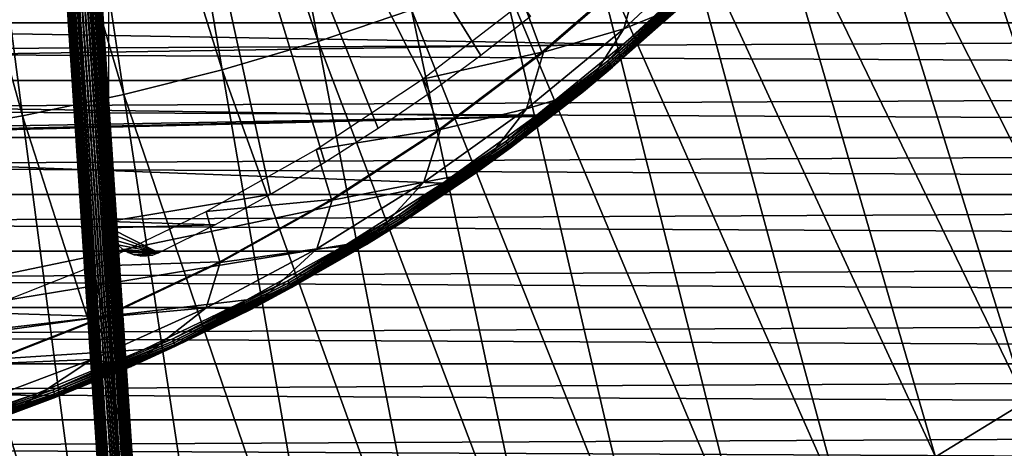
# Model space of a CAD drawing. Header units: millimetres. Extents: x -300 to 300, y -500 to 500.
# Tile 261 of 656: x 19 to 47, y -163 to -151. Entities that reach past the tile are written whole.
import ezdxf

# ---------------------------------------------------------------- set-up
doc = ezdxf.new("R2010")
doc.units = ezdxf.units.MM
doc.header["$LTSCALE"] = 81.481481
for name, color, linetype in [('19', 7, 'CONTINUOUS'), ('34', 7, 'CONTINUOUS'), ('35', 7, 'CONTINUOUS'), ('36', 7, 'CONTINUOUS'), ('5', 7, 'CONTINUOUS'), ('6', 7, 'CONTINUOUS'), ('66', 7, 'CONTINUOUS'), ('67', 7, 'CONTINUOUS'), ('69', 7, 'CONTINUOUS'), ('74', 7, 'CONTINUOUS'), ('77', 7, 'CONTINUOUS')]:
    doc.layers.add(name, color=color, linetype=linetype)

msp = doc.modelspace()

# ---------------------------------------------------------------- linework, layer by layer
at = {"layer": '19', "color": 7, "linetype": 'CONTINUOUS'}
for points in [[(21.613, -134.146, 77.156), (27.487, -151.741, 77.08), (24.008, -133.435, 77.138), (21.613, -134.146, 77.156)], [(27.487, -151.741, 77.08), (30.153, -150.836, 77.054), (24.008, -133.435, 77.138), (27.487, -151.741, 77.08)], [(19.152, -134.77, 77.173), (24.745, -152.547, 77.104), (21.613, -134.146, 77.156), (19.152, -134.77, 77.173)], [(24.745, -152.547, 77.104), (27.487, -151.741, 77.08), (21.613, -134.146, 77.156), (24.745, -152.547, 77.104)], [(16.623, -135.309, 77.188), (21.927, -153.254, 77.125), (19.152, -134.77, 77.173), (16.623, -135.309, 77.188)], [(21.927, -153.254, 77.125), (24.745, -152.547, 77.104), (19.152, -134.77, 77.173), (21.927, -153.254, 77.125)], [(14.026, -135.763, 77.201), (19.031, -153.865, 77.144), (16.623, -135.309, 77.188), (14.026, -135.763, 77.201)], [(19.031, -153.865, 77.144), (21.927, -153.254, 77.125), (16.623, -135.309, 77.188), (19.031, -153.865, 77.144)], [(16.058, -154.379, 77.161), (19.031, -153.865, 77.144), (14.026, -135.763, 77.201), (16.058, -154.379, 77.161)], [(46.754, -141.661, 76.819), (55.013, -156.6, 76.607), (48.839, -139.933, 76.78), (46.754, -141.661, 76.819)], [(44.599, -143.282, 76.857), (52.664, -158.528, 76.655), (46.754, -141.661, 76.819), (44.599, -143.282, 76.857)], [(52.664, -158.528, 76.655), (55.013, -156.6, 76.607), (46.754, -141.661, 76.819), (52.664, -158.528, 76.655)], [(42.372, -144.798, 76.894), (50.236, -160.338, 76.702), (44.599, -143.282, 76.857), (42.372, -144.798, 76.894)], [(50.236, -160.338, 76.702), (52.664, -158.528, 76.655), (44.599, -143.282, 76.857), (50.236, -160.338, 76.702)], [(40.074, -146.21, 76.93), (47.728, -162.03, 76.747), (42.372, -144.798, 76.894), (40.074, -146.21, 76.93)], [(47.728, -162.03, 76.747), (50.236, -160.338, 76.702), (42.372, -144.798, 76.894), (47.728, -162.03, 76.747)], [(37.704, -147.519, 76.963), (45.139, -163.606, 76.79), (40.074, -146.21, 76.93), (37.704, -147.519, 76.963)], [(45.139, -163.606, 76.79), (47.728, -162.03, 76.747), (40.074, -146.21, 76.93), (45.139, -163.606, 76.79)], [(35.261, -148.726, 76.995), (42.469, -165.066, 76.832), (37.704, -147.519, 76.963), (35.261, -148.726, 76.995)], [(42.469, -165.066, 76.832), (45.139, -163.606, 76.79), (37.704, -147.519, 76.963), (42.469, -165.066, 76.832)], [(32.744, -149.831, 77.026), (39.717, -166.412, 76.871), (35.261, -148.726, 76.995), (32.744, -149.831, 77.026)], [(39.717, -166.412, 76.871), (42.469, -165.066, 76.832), (35.261, -148.726, 76.995), (39.717, -166.412, 76.871)], [(30.153, -150.836, 77.054), (36.882, -167.645, 76.908), (32.744, -149.831, 77.026), (30.153, -150.836, 77.054)], [(36.882, -167.645, 76.908), (39.717, -166.412, 76.871), (32.744, -149.831, 77.026), (36.882, -167.645, 76.908)], [(27.487, -151.741, 77.08), (33.963, -168.765, 76.943), (30.153, -150.836, 77.054), (27.487, -151.741, 77.08)], [(33.963, -168.765, 76.943), (36.882, -167.645, 76.908), (30.153, -150.836, 77.054), (33.963, -168.765, 76.943)], [(24.745, -152.547, 77.104), (30.96, -169.774, 76.975), (27.487, -151.741, 77.08), (24.745, -152.547, 77.104)], [(30.96, -169.774, 76.975), (33.963, -168.765, 76.943), (27.487, -151.741, 77.08), (30.96, -169.774, 76.975)], [(21.927, -153.254, 77.125), (27.871, -170.673, 77.004), (24.745, -152.547, 77.104), (21.927, -153.254, 77.125)], [(27.871, -170.673, 77.004), (30.96, -169.774, 76.975), (24.745, -152.547, 77.104), (27.871, -170.673, 77.004)], [(19.031, -153.865, 77.144), (24.697, -171.462, 77.031), (21.927, -153.254, 77.125), (19.031, -153.865, 77.144)], [(24.697, -171.462, 77.031), (27.871, -170.673, 77.004), (21.927, -153.254, 77.125), (24.697, -171.462, 77.031)], [(16.058, -154.379, 77.161), (21.435, -172.143, 77.054), (19.031, -153.865, 77.144), (16.058, -154.379, 77.161)], [(21.435, -172.143, 77.054), (24.697, -171.462, 77.031), (19.031, -153.865, 77.144), (21.435, -172.143, 77.054)], [(18.086, -172.716, 77.074), (21.435, -172.143, 77.054), (16.058, -154.379, 77.161), (18.086, -172.716, 77.074)], [(45.139, -163.606, 76.79), (53.064, -178.991, 76.541), (47.728, -162.03, 76.747), (45.139, -163.606, 76.79)]]:
    msp.add_3dface(points, dxfattribs=at)
at = {"layer": '34', "color": 7, "linetype": 'CONTINUOUS'}
for points in [[(21.5, -156.88, 501.493), (21.5, -135, 501.493), (26.128, -156.112, 501.493), (21.5, -156.88, 501.493)], [(26.128, -156.112, 501.493), (21.5, -135, 501.493), (27.681, -155.197, 501.493), (26.128, -156.112, 501.493)], [(27.681, -155.197, 501.493), (21.5, -135, 501.493), (29.203, -154.229, 501.493), (27.681, -155.197, 501.493)], [(29.203, -154.229, 501.493), (21.5, -135, 501.493), (30.69, -153.21, 501.493), (29.203, -154.229, 501.493)], [(30.69, -153.21, 501.493), (21.5, -135, 501.493), (32.142, -152.141, 501.493), (30.69, -153.21, 501.493)], [(32.142, -152.141, 501.493), (21.5, -135, 501.493), (33.557, -151.024, 501.493), (32.142, -152.141, 501.493)], [(24.545, -156.974, 501.493), (21.5, -156.88, 501.493), (26.128, -156.112, 501.493), (24.545, -156.974, 501.493)], [(21.517, -157.063, 501.493), (21.5, -156.88, 501.493), (24.545, -156.974, 501.493), (21.517, -157.063, 501.493)], [(22.933, -157.782, 501.493), (21.517, -157.063, 501.493), (24.545, -156.974, 501.493), (22.933, -157.782, 501.493)], [(21.567, -157.239, 501.493), (21.517, -157.063, 501.493), (22.933, -157.782, 501.493), (21.567, -157.239, 501.493)], [(21.648, -157.403, 501.493), (21.567, -157.239, 501.493), (22.933, -157.782, 501.493), (21.648, -157.403, 501.493)], [(21.757, -157.55, 501.493), (21.648, -157.403, 501.493), (22.933, -157.782, 501.493), (21.757, -157.55, 501.493)], [(21.892, -157.674, 501.493), (21.757, -157.55, 501.493), (22.933, -157.782, 501.493), (21.892, -157.674, 501.493)], [(22.047, -157.772, 501.493), (21.892, -157.674, 501.493), (22.933, -157.782, 501.493), (22.047, -157.772, 501.493)], [(22.217, -157.839, 501.493), (22.047, -157.772, 501.493), (22.933, -157.782, 501.493), (22.217, -157.839, 501.493)], [(22.761, -157.846, 501.493), (22.217, -157.839, 501.493), (22.933, -157.782, 501.493), (22.761, -157.846, 501.493)], [(22.397, -157.875, 501.493), (22.217, -157.839, 501.493), (22.761, -157.846, 501.493), (22.397, -157.875, 501.493)], [(22.58, -157.877, 501.493), (22.397, -157.875, 501.493), (22.761, -157.846, 501.493), (22.58, -157.877, 501.493)]]:
    msp.add_3dface(points, dxfattribs=at)
at = {"layer": '35', "color": 7, "linetype": 'CONTINUOUS'}
for points in [[(19.072, -130.154, 522.646), (19.144, -130.082, 522.622), (30.187, -297.684, 51.678), (19.072, -130.154, 522.646)], [(19.144, -130.082, 522.622), (19.23, -130.025, 522.604), (30.259, -297.612, 51.654), (19.144, -130.082, 522.622)], [(30.187, -297.684, 51.678), (19.144, -130.082, 522.622), (30.259, -297.612, 51.654), (30.187, -297.684, 51.678)], [(19.326, -129.987, 522.592), (24.987, -213.733, 287.104), (19.23, -130.025, 522.604), (19.326, -129.987, 522.592)], [(30.345, -297.555, 51.636), (19.23, -130.025, 522.604), (24.987, -213.733, 287.104), (30.345, -297.555, 51.636)], [(30.259, -297.612, 51.654), (19.23, -130.025, 522.604), (30.345, -297.555, 51.636), (30.259, -297.612, 51.654)], [(19.429, -129.968, 522.588), (24.987, -213.733, 287.104), (19.326, -129.987, 522.592), (19.429, -129.968, 522.588)], [(18.969, -130.429, 522.741), (18.982, -130.332, 522.707), (30.084, -297.959, 51.774), (18.969, -130.429, 522.741)], [(18.982, -130.332, 522.707), (19.017, -130.238, 522.674), (30.098, -297.861, 51.739), (18.982, -130.332, 522.707)], [(30.084, -297.959, 51.774), (18.982, -130.332, 522.707), (30.098, -297.861, 51.739), (30.084, -297.959, 51.774)], [(19.017, -130.238, 522.674), (19.072, -130.154, 522.646), (30.132, -297.768, 51.707), (19.017, -130.238, 522.674)], [(30.098, -297.861, 51.739), (19.017, -130.238, 522.674), (30.132, -297.768, 51.707), (30.098, -297.861, 51.739)], [(30.132, -297.768, 51.707), (19.072, -130.154, 522.646), (30.187, -297.684, 51.678), (30.132, -297.768, 51.707)], [(18.97, -130.479, 522.759), (18.969, -130.429, 522.741), (30.086, -298.008, 51.791), (18.97, -130.479, 522.759)], [(30.086, -298.008, 51.791), (18.969, -130.429, 522.741), (30.084, -297.959, 51.774), (30.086, -298.008, 51.791)], [(18.977, -130.527, 522.776), (18.97, -130.479, 522.759), (30.092, -298.057, 51.809), (18.977, -130.527, 522.776)], [(30.092, -298.057, 51.809), (18.97, -130.479, 522.759), (30.086, -298.008, 51.791), (30.092, -298.057, 51.809)], [(19.007, -130.622, 522.81), (18.977, -130.527, 522.776), (30.122, -298.151, 51.843), (19.007, -130.622, 522.81)], [(30.122, -298.151, 51.843), (18.977, -130.527, 522.776), (30.092, -298.057, 51.809), (30.122, -298.151, 51.843)], [(19.057, -130.708, 522.842), (19.007, -130.622, 522.81), (30.172, -298.237, 51.875), (19.057, -130.708, 522.842)], [(30.172, -298.237, 51.875), (19.007, -130.622, 522.81), (30.122, -298.151, 51.843), (30.172, -298.237, 51.875)], [(19.125, -130.782, 522.87), (19.057, -130.708, 522.842), (30.24, -298.312, 51.903), (19.125, -130.782, 522.87)], [(30.24, -298.312, 51.903), (19.057, -130.708, 522.842), (30.172, -298.237, 51.875), (30.24, -298.312, 51.903)], [(19.208, -130.841, 522.893), (19.125, -130.782, 522.87), (30.323, -298.371, 51.926), (19.208, -130.841, 522.893)], [(30.323, -298.371, 51.926), (19.125, -130.782, 522.87), (30.24, -298.312, 51.903), (30.323, -298.371, 51.926)], [(19.302, -130.883, 522.91), (19.208, -130.841, 522.893), (30.417, -298.413, 51.943), (19.302, -130.883, 522.91)], [(30.417, -298.413, 51.943), (19.208, -130.841, 522.893), (30.323, -298.371, 51.926), (30.417, -298.413, 51.943)], [(19.302, -130.883, 522.91), (30.417, -298.413, 51.943), (25.066, -214.672, 287.44), (19.302, -130.883, 522.91)], [(19.404, -130.905, 522.921), (19.302, -130.883, 522.91), (25.066, -214.672, 287.44), (19.404, -130.905, 522.921)], [(19.508, -130.907, 522.924), (19.404, -130.905, 522.921), (25.066, -214.672, 287.44), (19.508, -130.907, 522.924)]]:
    msp.add_3dface(points, dxfattribs=at)
at = {"layer": '36', "color": 7, "linetype": 'CONTINUOUS'}
for points in [[(24.987, -213.733, 287.104), (19.429, -129.968, 522.588), (19.533, -129.97, 522.591), (24.987, -213.733, 287.104)], [(19.533, -129.97, 522.591), (19.635, -129.992, 522.601), (24.987, -213.733, 287.104), (19.533, -129.97, 522.591)], [(19.635, -129.992, 522.601), (19.729, -130.034, 522.618), (30.75, -297.522, 51.634), (19.635, -129.992, 522.601)], [(19.635, -129.992, 522.601), (30.75, -297.522, 51.634), (24.987, -213.733, 287.104), (19.635, -129.992, 522.601)], [(19.729, -130.034, 522.618), (19.812, -130.093, 522.641), (30.845, -297.563, 51.651), (19.729, -130.034, 522.618)], [(30.75, -297.522, 51.634), (19.729, -130.034, 522.618), (30.845, -297.563, 51.651), (30.75, -297.522, 51.634)], [(19.812, -130.093, 522.641), (19.88, -130.167, 522.669), (30.928, -297.623, 51.674), (19.812, -130.093, 522.641)], [(30.845, -297.563, 51.651), (19.812, -130.093, 522.641), (30.928, -297.623, 51.674), (30.845, -297.563, 51.651)], [(19.88, -130.167, 522.669), (19.93, -130.253, 522.701), (30.996, -297.697, 51.702), (19.88, -130.167, 522.669)], [(30.928, -297.623, 51.674), (19.88, -130.167, 522.669), (30.996, -297.697, 51.702), (30.928, -297.623, 51.674)], [(19.93, -130.253, 522.701), (19.96, -130.348, 522.735), (31.045, -297.783, 51.734), (19.93, -130.253, 522.701)], [(30.996, -297.697, 51.702), (19.93, -130.253, 522.701), (31.045, -297.783, 51.734), (30.996, -297.697, 51.702)], [(19.96, -130.348, 522.735), (19.967, -130.396, 522.753), (31.075, -297.877, 51.768), (19.96, -130.348, 522.735)], [(31.045, -297.783, 51.734), (19.96, -130.348, 522.735), (31.075, -297.877, 51.768), (31.045, -297.783, 51.734)], [(19.92, -130.637, 522.837), (19.865, -130.721, 522.866), (31.035, -298.166, 51.87), (19.92, -130.637, 522.837)], [(19.955, -130.543, 522.805), (19.92, -130.637, 522.837), (31.07, -298.073, 51.838), (19.955, -130.543, 522.805)], [(31.07, -298.073, 51.838), (19.92, -130.637, 522.837), (31.035, -298.166, 51.87), (31.07, -298.073, 51.838)], [(19.968, -130.446, 522.771), (19.955, -130.543, 522.805), (31.084, -297.975, 51.803), (19.968, -130.446, 522.771)], [(31.084, -297.975, 51.803), (19.955, -130.543, 522.805), (31.07, -298.073, 51.838), (31.084, -297.975, 51.803)], [(19.967, -130.396, 522.753), (19.968, -130.446, 522.771), (31.082, -297.926, 51.786), (19.967, -130.396, 522.753)], [(31.075, -297.877, 51.768), (19.967, -130.396, 522.753), (31.082, -297.926, 51.786), (31.075, -297.877, 51.768)], [(31.082, -297.926, 51.786), (19.968, -130.446, 522.771), (31.084, -297.975, 51.803), (31.082, -297.926, 51.786)], [(19.508, -130.907, 522.924), (25.066, -214.672, 287.44), (19.611, -130.888, 522.919), (19.508, -130.907, 522.924)], [(19.611, -130.888, 522.919), (25.066, -214.672, 287.44), (19.708, -130.85, 522.908), (19.611, -130.888, 522.919)], [(19.794, -130.793, 522.89), (19.708, -130.85, 522.908), (30.909, -298.323, 51.923), (19.794, -130.793, 522.89)], [(30.823, -298.379, 51.941), (19.708, -130.85, 522.908), (25.066, -214.672, 287.44), (30.823, -298.379, 51.941)], [(30.909, -298.323, 51.923), (19.708, -130.85, 522.908), (30.823, -298.379, 51.941), (30.909, -298.323, 51.923)], [(19.865, -130.721, 522.866), (19.794, -130.793, 522.89), (30.981, -298.251, 51.899), (19.865, -130.721, 522.866)], [(30.981, -298.251, 51.899), (19.794, -130.793, 522.89), (30.909, -298.323, 51.923), (30.981, -298.251, 51.899)], [(31.035, -298.166, 51.87), (19.865, -130.721, 522.866), (30.981, -298.251, 51.899), (31.035, -298.166, 51.87)]]:
    msp.add_3dface(points, dxfattribs=at)
at = {"layer": '5', "color": 7, "linetype": 'CONTINUOUS'}
for points in [[(160.395, -149.563, 11), (160.319, -151.211, 11), (-160.395, -149.564, 11), (160.395, -149.563, 11)], [(160.319, -151.211, 11), (-160.319, -151.211, 11), (-160.395, -149.564, 11), (160.319, -151.211, 11)], [(160.319, -151.211, 11), (160.243, -152.851, 11), (-160.319, -151.211, 11), (160.319, -151.211, 11)], [(160.243, -152.851, 11), (-160.243, -152.851, 11), (-160.319, -151.211, 11), (160.243, -152.851, 11)], [(160.243, -152.851, 11), (160.165, -154.484, 11), (-160.243, -152.851, 11), (160.243, -152.851, 11)], [(160.165, -154.484, 11), (-160.165, -154.484, 11), (-160.243, -152.851, 11), (160.165, -154.484, 11)], [(160.165, -154.484, 11), (160.086, -156.11, 11), (-160.165, -154.484, 11), (160.165, -154.484, 11)], [(160.086, -156.11, 11), (-160.086, -156.11, 11), (-160.165, -154.484, 11), (160.086, -156.11, 11)], [(160.086, -156.11, 11), (160.007, -157.729, 11), (-160.086, -156.11, 11), (160.086, -156.11, 11)], [(160.007, -157.729, 11), (-160.007, -157.729, 11), (-160.086, -156.11, 11), (160.007, -157.729, 11)], [(160.007, -157.729, 11), (159.926, -159.341, 11), (-160.007, -157.729, 11), (160.007, -157.729, 11)], [(159.926, -159.341, 11), (-159.926, -159.342, 11), (-160.007, -157.729, 11), (159.926, -159.341, 11)], [(159.926, -159.341, 11), (159.844, -160.947, 11), (-159.926, -159.342, 11), (159.926, -159.341, 11)], [(159.844, -160.947, 11), (-159.844, -160.947, 11), (-159.926, -159.342, 11), (159.844, -160.947, 11)], [(159.844, -160.947, 11), (159.761, -162.546, 11), (-159.844, -160.947, 11), (159.844, -160.947, 11)], [(159.761, -162.546, 11), (-159.761, -162.546, 11), (-159.844, -160.947, 11), (159.761, -162.546, 11)], [(159.761, -162.546, 11), (159.677, -164.138, 11), (-159.761, -162.546, 11), (159.761, -162.546, 11)], [(159.677, -164.138, 11), (-159.677, -164.139, 11), (-159.761, -162.546, 11), (159.677, -164.138, 11)]]:
    msp.add_3dface(points, dxfattribs=at)
at = {"layer": '6', "color": 7, "linetype": 'CONTINUOUS'}
for points in [[(160.395, -149.564, 16), (-160.395, -149.563, 16), (-160.319, -151.211, 16), (160.395, -149.564, 16)], [(160.319, -151.211, 16), (160.395, -149.564, 16), (-160.319, -151.211, 16), (160.319, -151.211, 16)], [(160.319, -151.211, 16), (-160.319, -151.211, 16), (-160.243, -152.851, 16), (160.319, -151.211, 16)], [(160.243, -152.851, 16), (160.319, -151.211, 16), (-160.243, -152.851, 16), (160.243, -152.851, 16)], [(160.243, -152.851, 16), (-160.243, -152.851, 16), (-160.165, -154.484, 16), (160.243, -152.851, 16)], [(160.165, -154.484, 16), (160.243, -152.851, 16), (-160.165, -154.484, 16), (160.165, -154.484, 16)], [(160.165, -154.484, 16), (-160.165, -154.484, 16), (-160.086, -156.11, 16), (160.165, -154.484, 16)], [(160.086, -156.11, 16), (160.165, -154.484, 16), (-160.086, -156.11, 16), (160.086, -156.11, 16)], [(160.086, -156.11, 16), (-160.086, -156.11, 16), (-160.007, -157.729, 16), (160.086, -156.11, 16)], [(160.007, -157.729, 16), (160.086, -156.11, 16), (-160.007, -157.729, 16), (160.007, -157.729, 16)], [(160.007, -157.729, 16), (-160.007, -157.729, 16), (-159.926, -159.341, 16), (160.007, -157.729, 16)], [(159.926, -159.342, 16), (160.007, -157.729, 16), (-159.926, -159.341, 16), (159.926, -159.342, 16)], [(159.926, -159.342, 16), (-159.926, -159.341, 16), (-159.844, -160.947, 16), (159.926, -159.342, 16)], [(159.844, -160.947, 16), (159.926, -159.342, 16), (-159.844, -160.947, 16), (159.844, -160.947, 16)], [(159.844, -160.947, 16), (-159.844, -160.947, 16), (-159.761, -162.546, 16), (159.844, -160.947, 16)], [(159.761, -162.546, 16), (159.844, -160.947, 16), (-159.761, -162.546, 16), (159.761, -162.546, 16)], [(159.761, -162.546, 16), (-159.761, -162.546, 16), (-159.677, -164.138, 16), (159.761, -162.546, 16)], [(159.677, -164.139, 16), (159.761, -162.546, 16), (-159.677, -164.138, 16), (159.677, -164.139, 16)]]:
    msp.add_3dface(points, dxfattribs=at)
at = {"layer": '66', "color": 7, "linetype": 'CONTINUOUS'}
for points in [[(33.88, -152.049, 502.493), (33.355, -150.607, 502.493), (36.66, -149.649, 502.493), (33.88, -152.049, 502.493)], [(30.47, -152.815, 502.493), (33.355, -150.607, 502.493), (33.88, -152.049, 502.493), (30.47, -152.815, 502.493)], [(30.944, -154.255, 502.493), (30.47, -152.815, 502.493), (33.88, -152.049, 502.493), (30.944, -154.255, 502.493)], [(27.433, -154.821, 502.493), (30.47, -152.815, 502.493), (30.944, -154.255, 502.493), (27.433, -154.821, 502.493)], [(27.865, -156.255, 502.493), (27.433, -154.821, 502.493), (30.944, -154.255, 502.493), (27.865, -156.255, 502.493)], [(24.286, -156.601, 502.493), (27.433, -154.821, 502.493), (27.865, -156.255, 502.493), (24.286, -156.601, 502.493)], [(24.673, -158.034, 502.493), (24.286, -156.601, 502.493), (27.865, -156.255, 502.493), (24.673, -158.034, 502.493)], [(21.033, -158.157, 502.493), (24.286, -156.601, 502.493), (24.673, -158.034, 502.493), (21.033, -158.157, 502.493)], [(17.681, -159.486, 502.493), (21.033, -158.157, 502.493), (21.362, -159.595, 502.493), (17.681, -159.486, 502.493)], [(21.362, -159.595, 502.493), (21.033, -158.157, 502.493), (24.673, -158.034, 502.493), (21.362, -159.595, 502.493)], [(14.246, -160.582, 502.493), (17.681, -159.486, 502.493), (21.362, -159.595, 502.493), (14.246, -160.582, 502.493)], [(17.954, -160.928, 502.493), (14.246, -160.582, 502.493), (21.362, -159.595, 502.493), (17.954, -160.928, 502.493)]]:
    msp.add_3dface(points, dxfattribs=at)
at = {"layer": '67', "color": 7, "linetype": 'CONTINUOUS'}
for points in [[(38.869, -148.912, 500.993), (36.234, -151.377, 500.993), (36.718, -149.631, 500.993), (38.869, -148.912, 500.993)], [(36.718, -149.631, 500.993), (36.234, -151.377, 500.993), (33.934, -152.04, 500.993), (36.718, -149.631, 500.993)], [(36.234, -151.377, 500.993), (33.445, -153.663, 500.993), (33.934, -152.04, 500.993), (36.234, -151.377, 500.993)], [(33.934, -152.04, 500.993), (33.445, -153.663, 500.993), (30.987, -154.257, 500.993), (33.934, -152.04, 500.993)], [(33.445, -153.663, 500.993), (30.512, -155.76, 500.993), (30.987, -154.257, 500.993), (33.445, -153.663, 500.993)], [(30.987, -154.257, 500.993), (30.512, -155.76, 500.993), (27.89, -156.271, 500.993), (30.987, -154.257, 500.993)], [(30.512, -155.76, 500.993), (27.451, -157.66, 500.993), (27.89, -156.271, 500.993), (30.512, -155.76, 500.993)], [(27.89, -156.271, 500.993), (27.451, -157.66, 500.993), (24.685, -158.057, 500.993), (27.89, -156.271, 500.993)], [(27.451, -157.66, 500.993), (24.286, -159.347, 500.993), (24.685, -158.057, 500.993), (27.451, -157.66, 500.993)], [(24.685, -158.057, 500.993), (24.286, -159.347, 500.993), (21.373, -159.619, 500.993), (24.685, -158.057, 500.993)], [(24.286, -159.347, 500.993), (21.013, -160.828, 500.993), (21.373, -159.619, 500.993), (24.286, -159.347, 500.993)], [(21.373, -159.619, 500.993), (21.013, -160.828, 500.993), (17.963, -160.953, 500.993), (21.373, -159.619, 500.993)], [(21.013, -160.828, 500.993), (17.649, -162.091, 500.993), (17.963, -160.953, 500.993), (21.013, -160.828, 500.993)]]:
    msp.add_3dface(points, dxfattribs=at)
at = {"layer": '69', "color": 7, "linetype": 'CONTINUOUS'}
for points in [[(36.234, -151.377, 500.993), (38.869, -148.912, 500.993), (37.934, -150.681, 536.688), (36.234, -151.377, 500.993)], [(35.073, -153.172, 536.688), (36.234, -151.377, 500.993), (37.934, -150.681, 536.688), (35.073, -153.172, 536.688)], [(33.445, -153.663, 500.993), (36.234, -151.377, 500.993), (35.073, -153.172, 536.688), (33.445, -153.663, 500.993)], [(32.048, -155.463, 536.688), (33.445, -153.663, 500.993), (35.073, -153.172, 536.688), (32.048, -155.463, 536.688)], [(30.512, -155.76, 500.993), (33.445, -153.663, 500.993), (32.048, -155.463, 536.688), (30.512, -155.76, 500.993)], [(28.874, -157.542, 536.688), (30.512, -155.76, 500.993), (32.048, -155.463, 536.688), (28.874, -157.542, 536.688)], [(27.451, -157.66, 500.993), (30.512, -155.76, 500.993), (28.874, -157.542, 536.688), (27.451, -157.66, 500.993)], [(24.286, -159.347, 500.993), (27.451, -157.66, 500.993), (25.566, -159.4, 536.688), (24.286, -159.347, 500.993)], [(25.566, -159.4, 536.688), (27.451, -157.66, 500.993), (28.874, -157.542, 536.688), (25.566, -159.4, 536.688)], [(21.013, -160.828, 500.993), (24.286, -159.347, 500.993), (22.139, -161.027, 536.688), (21.013, -160.828, 500.993)], [(22.139, -161.027, 536.688), (24.286, -159.347, 500.993), (25.566, -159.4, 536.688), (22.139, -161.027, 536.688)], [(17.649, -162.091, 500.993), (21.013, -160.828, 500.993), (18.609, -162.418, 536.688), (17.649, -162.091, 500.993)], [(18.609, -162.418, 536.688), (21.013, -160.828, 500.993), (22.139, -161.027, 536.688), (18.609, -162.418, 536.688)]]:
    msp.add_3dface(points, dxfattribs=at)
at = {"layer": '74', "color": 7, "linetype": 'CONTINUOUS'}
for points in [[(38.615, -149.617, 536.993), (36.218, -151.82, 536.993), (38.507, -149.816, 536.985), (38.615, -149.617, 536.993)], [(38.507, -149.816, 536.985), (36.218, -151.82, 536.993), (35.762, -152.299, 536.985), (38.507, -149.816, 536.985)], [(38.507, -149.816, 536.985), (35.762, -152.299, 536.985), (38.552, -149.862, 536.962), (38.507, -149.816, 536.985)], [(38.552, -149.862, 536.962), (35.762, -152.299, 536.985), (35.803, -152.348, 536.962), (38.552, -149.862, 536.962)], [(38.552, -149.862, 536.962), (35.803, -152.348, 536.962), (38.592, -149.903, 536.926), (38.552, -149.862, 536.962)], [(38.592, -149.903, 536.926), (35.803, -152.348, 536.962), (35.84, -152.392, 536.926), (38.592, -149.903, 536.926)], [(38.592, -149.903, 536.926), (35.84, -152.392, 536.926), (38.625, -149.938, 536.877), (38.592, -149.903, 536.926)], [(38.625, -149.938, 536.877), (35.84, -152.392, 536.926), (35.871, -152.428, 536.877), (38.625, -149.938, 536.877)], [(38.625, -149.938, 536.877), (35.871, -152.428, 536.877), (38.649, -149.963, 536.819), (38.625, -149.938, 536.877)], [(38.649, -149.963, 536.819), (35.871, -152.428, 536.877), (35.894, -152.455, 536.819), (38.649, -149.963, 536.819)], [(38.649, -149.963, 536.819), (35.894, -152.455, 536.819), (38.664, -149.979, 536.755), (38.649, -149.963, 536.819)], [(38.664, -149.979, 536.755), (35.894, -152.455, 536.819), (35.908, -152.472, 536.755), (38.664, -149.979, 536.755)], [(37.934, -150.681, 536.688), (38.664, -149.979, 536.755), (35.908, -152.472, 536.755), (37.934, -150.681, 536.688)], [(35.073, -153.172, 536.688), (37.934, -150.681, 536.688), (35.908, -152.472, 536.755), (35.073, -153.172, 536.688)], [(36.218, -151.82, 536.993), (33.695, -153.878, 536.993), (35.762, -152.299, 536.985), (36.218, -151.82, 536.993)], [(35.762, -152.299, 536.985), (33.695, -153.878, 536.993), (32.857, -154.593, 536.985), (35.762, -152.299, 536.985)], [(35.762, -152.299, 536.985), (32.857, -154.593, 536.985), (35.803, -152.348, 536.962), (35.762, -152.299, 536.985)], [(35.803, -152.348, 536.962), (32.857, -154.593, 536.985), (32.895, -154.645, 536.962), (35.803, -152.348, 536.962)], [(35.803, -152.348, 536.962), (32.895, -154.645, 536.962), (35.84, -152.392, 536.926), (35.803, -152.348, 536.962)], [(35.84, -152.392, 536.926), (32.895, -154.645, 536.962), (32.929, -154.691, 536.926), (35.84, -152.392, 536.926)], [(35.84, -152.392, 536.926), (32.929, -154.691, 536.926), (35.871, -152.428, 536.877), (35.84, -152.392, 536.926)], [(35.871, -152.428, 536.877), (32.929, -154.691, 536.926), (32.957, -154.729, 536.877), (35.871, -152.428, 536.877)], [(35.871, -152.428, 536.877), (32.957, -154.729, 536.877), (35.894, -152.455, 536.819), (35.871, -152.428, 536.877)], [(35.894, -152.455, 536.819), (32.957, -154.729, 536.877), (32.978, -154.758, 536.819), (35.894, -152.455, 536.819)], [(35.894, -152.455, 536.819), (32.978, -154.758, 536.819), (35.908, -152.472, 536.755), (35.894, -152.455, 536.819)], [(35.908, -152.472, 536.755), (32.978, -154.758, 536.819), (32.991, -154.775, 536.755), (35.908, -152.472, 536.755)], [(35.073, -153.172, 536.688), (35.908, -152.472, 536.755), (32.991, -154.775, 536.755), (35.073, -153.172, 536.688)], [(32.048, -155.463, 536.688), (35.073, -153.172, 536.688), (32.991, -154.775, 536.755), (32.048, -155.463, 536.688)], [(33.695, -153.878, 536.993), (31.053, -155.786, 536.993), (32.857, -154.593, 536.985), (33.695, -153.878, 536.993)], [(32.857, -154.593, 536.985), (31.053, -155.786, 536.993), (29.805, -156.688, 536.985), (32.857, -154.593, 536.985)], [(32.857, -154.593, 536.985), (29.805, -156.688, 536.985), (32.895, -154.645, 536.962), (32.857, -154.593, 536.985)], [(32.895, -154.645, 536.962), (29.805, -156.688, 536.985), (29.839, -156.742, 536.962), (32.895, -154.645, 536.962)], [(32.895, -154.645, 536.962), (29.839, -156.742, 536.962), (32.929, -154.691, 536.926), (32.895, -154.645, 536.962)], [(32.929, -154.691, 536.926), (29.839, -156.742, 536.962), (29.87, -156.791, 536.926), (32.929, -154.691, 536.926)], [(32.929, -154.691, 536.926), (29.87, -156.791, 536.926), (32.957, -154.729, 536.877), (32.929, -154.691, 536.926)], [(32.957, -154.729, 536.877), (29.87, -156.791, 536.926), (29.896, -156.831, 536.877), (32.957, -154.729, 536.877)], [(32.957, -154.729, 536.877), (29.896, -156.831, 536.877), (32.978, -154.758, 536.819), (32.957, -154.729, 536.877)], [(32.978, -154.758, 536.819), (29.896, -156.831, 536.877), (29.915, -156.861, 536.819), (32.978, -154.758, 536.819)], [(32.978, -154.758, 536.819), (29.915, -156.861, 536.819), (32.991, -154.775, 536.755), (32.978, -154.758, 536.819)], [(32.991, -154.775, 536.755), (29.915, -156.861, 536.819), (29.926, -156.879, 536.755), (32.991, -154.775, 536.755)], [(32.048, -155.463, 536.688), (32.991, -154.775, 536.755), (29.926, -156.879, 536.755), (32.048, -155.463, 536.688)], [(28.874, -157.542, 536.688), (32.048, -155.463, 536.688), (29.926, -156.879, 536.755), (28.874, -157.542, 536.688)], [(31.053, -155.786, 536.993), (28.301, -157.536, 536.993), (29.805, -156.688, 536.985), (31.053, -155.786, 536.993)], [(29.805, -156.688, 536.985), (28.301, -157.536, 536.993), (26.62, -158.575, 536.985), (29.805, -156.688, 536.985)], [(29.805, -156.688, 536.985), (26.62, -158.575, 536.985), (29.839, -156.742, 536.962), (29.805, -156.688, 536.985)], [(29.839, -156.742, 536.962), (26.62, -158.575, 536.985), (26.651, -158.631, 536.962), (29.839, -156.742, 536.962)], [(29.839, -156.742, 536.962), (26.651, -158.631, 536.962), (29.87, -156.791, 536.926), (29.839, -156.742, 536.962)], [(29.87, -156.791, 536.926), (26.651, -158.631, 536.962), (26.678, -158.681, 536.926), (29.87, -156.791, 536.926)], [(29.87, -156.791, 536.926), (26.678, -158.681, 536.926), (29.896, -156.831, 536.877), (29.87, -156.791, 536.926)], [(29.896, -156.831, 536.877), (26.678, -158.681, 536.926), (26.701, -158.723, 536.877), (29.896, -156.831, 536.877)], [(29.896, -156.831, 536.877), (26.701, -158.723, 536.877), (29.915, -156.861, 536.819), (29.896, -156.831, 536.877)], [(29.915, -156.861, 536.819), (26.701, -158.723, 536.877), (26.718, -158.754, 536.819), (29.915, -156.861, 536.819)], [(29.915, -156.861, 536.819), (26.718, -158.754, 536.819), (29.926, -156.879, 536.755), (29.915, -156.861, 536.819)], [(29.926, -156.879, 536.755), (26.718, -158.754, 536.819), (26.728, -158.773, 536.755), (29.926, -156.879, 536.755)], [(28.874, -157.542, 536.688), (29.926, -156.879, 536.755), (26.728, -158.773, 536.755), (28.874, -157.542, 536.688)], [(28.301, -157.536, 536.993), (25.447, -159.123, 536.993), (26.62, -158.575, 536.985), (28.301, -157.536, 536.993)], [(25.566, -159.4, 536.688), (28.874, -157.542, 536.688), (26.728, -158.773, 536.755), (25.566, -159.4, 536.688)], [(26.62, -158.575, 536.985), (25.447, -159.123, 536.993), (23.316, -160.244, 536.985), (26.62, -158.575, 536.985)], [(26.62, -158.575, 536.985), (23.316, -160.244, 536.985), (26.651, -158.631, 536.962), (26.62, -158.575, 536.985)], [(26.651, -158.631, 536.962), (23.316, -160.244, 536.985), (23.343, -160.302, 536.962), (26.651, -158.631, 536.962)], [(26.651, -158.631, 536.962), (23.343, -160.302, 536.962), (26.678, -158.681, 536.926), (26.651, -158.631, 536.962)], [(26.678, -158.681, 536.926), (23.343, -160.302, 536.962), (23.367, -160.354, 536.926), (26.678, -158.681, 536.926)], [(26.678, -158.681, 536.926), (23.367, -160.354, 536.926), (26.701, -158.723, 536.877), (26.678, -158.681, 536.926)], [(26.701, -158.723, 536.877), (23.367, -160.354, 536.926), (23.387, -160.398, 536.877), (26.701, -158.723, 536.877)], [(26.701, -158.723, 536.877), (23.387, -160.398, 536.877), (26.718, -158.754, 536.819), (26.701, -158.723, 536.877)], [(26.718, -158.754, 536.819), (23.387, -160.398, 536.877), (23.402, -160.43, 536.819), (26.718, -158.754, 536.819)], [(26.718, -158.754, 536.819), (23.402, -160.43, 536.819), (26.728, -158.773, 536.755), (26.718, -158.754, 536.819)], [(26.728, -158.773, 536.755), (23.402, -160.43, 536.819), (23.411, -160.449, 536.755), (26.728, -158.773, 536.755)], [(25.566, -159.4, 536.688), (26.728, -158.773, 536.755), (23.411, -160.449, 536.755), (25.566, -159.4, 536.688)], [(25.447, -159.123, 536.993), (22.5, -160.541, 536.993), (23.316, -160.244, 536.985), (25.447, -159.123, 536.993)], [(22.139, -161.027, 536.688), (25.566, -159.4, 536.688), (23.411, -160.449, 536.755), (22.139, -161.027, 536.688)], [(23.316, -160.244, 536.985), (22.5, -160.541, 536.993), (19.908, -161.689, 536.985), (23.316, -160.244, 536.985)], [(23.316, -160.244, 536.985), (19.908, -161.689, 536.985), (23.343, -160.302, 536.962), (23.316, -160.244, 536.985)], [(23.343, -160.302, 536.962), (19.908, -161.689, 536.985), (19.931, -161.749, 536.962), (23.343, -160.302, 536.962)], [(23.343, -160.302, 536.962), (19.931, -161.749, 536.962), (23.367, -160.354, 536.926), (23.343, -160.302, 536.962)], [(23.367, -160.354, 536.926), (19.931, -161.749, 536.962), (19.951, -161.803, 536.926), (23.367, -160.354, 536.926)], [(23.367, -160.354, 536.926), (19.951, -161.803, 536.926), (23.387, -160.398, 536.877), (23.367, -160.354, 536.926)], [(23.387, -160.398, 536.877), (19.951, -161.803, 536.926), (19.969, -161.847, 536.877), (23.387, -160.398, 536.877)], [(23.387, -160.398, 536.877), (19.969, -161.847, 536.877), (23.402, -160.43, 536.819), (23.387, -160.398, 536.877)], [(23.402, -160.43, 536.819), (19.969, -161.847, 536.877), (19.981, -161.88, 536.819), (23.402, -160.43, 536.819)], [(23.402, -160.43, 536.819), (19.981, -161.88, 536.819), (23.411, -160.449, 536.755), (23.402, -160.43, 536.819)], [(23.411, -160.449, 536.755), (19.981, -161.88, 536.819), (19.989, -161.9, 536.755), (23.411, -160.449, 536.755)], [(22.139, -161.027, 536.688), (23.411, -160.449, 536.755), (19.989, -161.9, 536.755), (22.139, -161.027, 536.688)], [(22.5, -160.541, 536.993), (19.468, -161.784, 536.993), (19.908, -161.689, 536.985), (22.5, -160.541, 536.993)], [(18.609, -162.418, 536.688), (22.139, -161.027, 536.688), (19.989, -161.9, 536.755), (18.609, -162.418, 536.688)], [(19.468, -161.784, 536.993), (16.362, -162.848, 536.993), (16.411, -162.904, 536.985), (19.468, -161.784, 536.993)], [(19.908, -161.689, 536.985), (19.468, -161.784, 536.993), (16.411, -162.904, 536.985), (19.908, -161.689, 536.985)], [(19.908, -161.689, 536.985), (16.411, -162.904, 536.985), (19.931, -161.749, 536.962), (19.908, -161.689, 536.985)], [(19.931, -161.749, 536.962), (16.411, -162.904, 536.985), (16.43, -162.965, 536.962), (19.931, -161.749, 536.962)], [(19.931, -161.749, 536.962), (16.43, -162.965, 536.962), (19.951, -161.803, 536.926), (19.931, -161.749, 536.962)], [(19.951, -161.803, 536.926), (16.43, -162.965, 536.962), (16.447, -163.02, 536.926), (19.951, -161.803, 536.926)], [(19.951, -161.803, 536.926), (16.447, -163.02, 536.926), (19.969, -161.847, 536.877), (19.951, -161.803, 536.926)], [(19.969, -161.847, 536.877), (16.447, -163.02, 536.926), (16.461, -163.065, 536.877), (19.969, -161.847, 536.877)], [(19.969, -161.847, 536.877), (16.461, -163.065, 536.877), (19.981, -161.88, 536.819), (19.969, -161.847, 536.877)], [(19.981, -161.88, 536.819), (16.461, -163.065, 536.877), (16.471, -163.099, 536.819), (19.981, -161.88, 536.819)], [(19.981, -161.88, 536.819), (16.471, -163.099, 536.819), (19.989, -161.9, 536.755), (19.981, -161.88, 536.819)], [(19.989, -161.9, 536.755), (16.471, -163.099, 536.819), (16.478, -163.12, 536.755), (19.989, -161.9, 536.755)], [(18.609, -162.418, 536.688), (19.989, -161.9, 536.755), (16.478, -163.12, 536.755), (18.609, -162.418, 536.688)]]:
    msp.add_3dface(points, dxfattribs=at)
at = {"layer": '77', "color": 7, "linetype": 'CONTINUOUS'}
for points in [[(-37.615, -150.568, 536.993), (36.218, -151.82, 536.993), (38.615, -149.617, 536.993), (-37.615, -150.568, 536.993)], [(-37.615, -150.568, 536.993), (-34.921, -152.909, 536.993), (36.218, -151.82, 536.993), (-37.615, -150.568, 536.993)], [(-34.921, -152.909, 536.993), (33.695, -153.878, 536.993), (36.218, -151.82, 536.993), (-34.921, -152.909, 536.993)], [(-34.921, -152.909, 536.993), (-32.102, -155.057, 536.993), (33.695, -153.878, 536.993), (-34.921, -152.909, 536.993)], [(33.695, -153.878, 536.993), (-32.102, -155.057, 536.993), (-1.75, -154.684, 536.993), (33.695, -153.878, 536.993)], [(1.75, -154.684, 536.993), (33.695, -153.878, 536.993), (-1.75, -154.684, 536.993), (1.75, -154.684, 536.993)], [(31.053, -155.786, 536.993), (33.695, -153.878, 536.993), (1.75, -154.684, 536.993), (31.053, -155.786, 536.993)], [(31.053, -155.786, 536.993), (1.75, -154.684, 536.993), (1.75, -161.884, 536.993), (31.053, -155.786, 536.993)], [(28.301, -157.536, 536.993), (31.053, -155.786, 536.993), (1.75, -161.884, 536.993), (28.301, -157.536, 536.993)], [(25.447, -159.123, 536.993), (28.301, -157.536, 536.993), (1.75, -161.884, 536.993), (25.447, -159.123, 536.993)], [(22.5, -160.541, 536.993), (25.447, -159.123, 536.993), (1.75, -161.884, 536.993), (22.5, -160.541, 536.993)], [(19.468, -161.784, 536.993), (22.5, -160.541, 536.993), (1.75, -161.884, 536.993), (19.468, -161.784, 536.993)], [(-16.607, -162.772, 536.993), (16.362, -162.848, 536.993), (19.468, -161.784, 536.993), (-16.607, -162.772, 536.993)], [(-16.607, -162.772, 536.993), (19.468, -161.784, 536.993), (1.75, -161.884, 536.993), (-16.607, -162.772, 536.993)]]:
    msp.add_3dface(points, dxfattribs=at)

doc.saveas('drawing.dxf')
